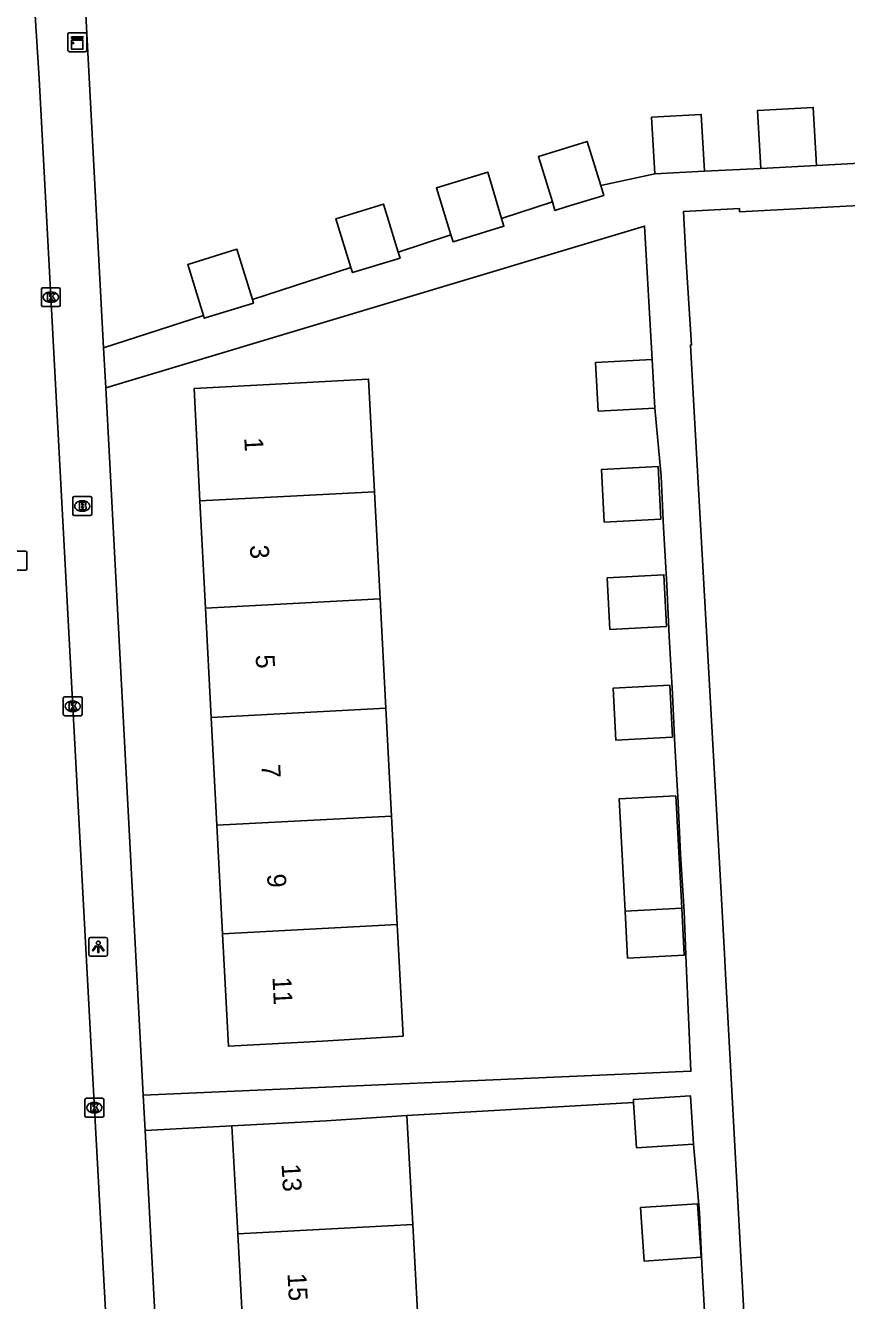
# Model space of a CAD drawing. Extents: x 158087 to 159494, y 382905 to 383981.
# Drawn here: x 158814.4 to 158858, y 383549.5 to 383617.1 of the extents above; entities that cross this region are included whole.
import ezdxf

# ---------------------------------------------------------------- set-up
doc = ezdxf.new("R2010")
doc.units = 0
for name, color, linetype in [('IMGEO_Brandkraan', 7, 'Continuous'), ('IMGEO_Kast', 7, 'Continuous'), ('IMGEO_Kolk', 7, 'Continuous'), ('IMGEO_Lichtpunt', 7, 'Continuous'), ('IMGEO_Pand', 7, 'Continuous'), ('IMGEO_Pand_nummerreeks', 7, 'Continuous'), ('IMGEO_Rijbaan_lokaal_open', 7, 'Continuous'), ('IMGEO_Rioolput', 7, 'Continuous'), ('IMGEO_Voetpad_open', 7, 'Continuous')]:
    doc.layers.add(name, color=color, linetype=linetype)

msp = doc.modelspace()

# ---------------------------------------------------------------- linework, layer by layer
at = {"layer": 'IMGEO_Brandkraan'}
for p, q in [((158816.942, 383591.223), (158816.942, 383592.075)), ((158817.017, 383592.149), (158817.869, 383592.149)), ((158817.43, 383591.929), (158817.455, 383591.929)), ((158817.943, 383592.075), (158817.943, 383591.223)), ((158817.869, 383591.149), (158817.017, 383591.149)), ((158817.453, 383591.369), (158817.428, 383591.369))]:
    msp.add_line(p, q, dxfattribs=at)
for points in [[(158816.942, 383591.223), (158816.942, 383592.075)], [(158817.017, 383592.149), (158817.869, 383592.149)], [(158817.29, 383591.849), (158817.29, 383591.449), (158817.503, 383591.449)], [(158817.521, 383591.849), (158817.29, 383591.849)], [(158817.469, 383591.768), (158817.415, 383591.768), (158817.415, 383591.692)], [(158817.415, 383591.692), (158817.468, 383591.692)], [(158817.477, 383591.616), (158817.415, 383591.616), (158817.415, 383591.535)], [(158817.415, 383591.535), (158817.477, 383591.535)], [(158817.943, 383592.075), (158817.943, 383591.223)], [(158817.869, 383591.149), (158817.017, 383591.149)]]:
    msp.add_lwpolyline(points, dxfattribs=at)
for centre, radius, start, end in [((158817.019, 383592.073), 0.0765, 91.55205, 178.44795), ((158817.019, 383592.073), 0.0765, 91.55205, 178.44795), ((158817.47, 383591.73), 0.0379, 267.82845, 90.93552), ((158817.478, 383591.575), 0.0404, 269.87594, 90.50774), ((158817.525, 383591.704), 0.145, 59.4692, 91.53667), ((158817.55, 383591.751), 0.0922, 285.51372, 58.15012), ((158817.555, 383591.559), 0.105, 301.31148, 78.98903), ((158817.867, 383592.073), 0.0765, 1.55205, 88.44795), ((158817.867, 383592.073), 0.0765, 1.55205, 88.44795), ((158817.019, 383591.225), 0.0765, 181.55205, 268.44795), ((158817.019, 383591.225), 0.0765, 181.55205, 268.44795), ((158817.509, 383591.7), 0.251, 268.66757, 293.53466), ((158817.867, 383591.225), 0.0765, 271.55205, 358.44795), ((158817.867, 383591.225), 0.0765, 271.55205, 358.44795)]:
    msp.add_arc(centre, radius, start, end, dxfattribs=at)
for centre, major_axis, ratio, start_param, end_param in [((158817.429, 383591.649), (-0.387, 0.002), 0.722429, 4.712389, 7.853982), ((158817.454, 383591.649), (-0.39, 0.002), 0.717154, 1.570796, 4.712389)]:
    msp.add_ellipse(centre, major_axis=major_axis, ratio=ratio, start_param=start_param, end_param=end_param, dxfattribs=at)
at = {"layer": 'IMGEO_Kast'}
for p, q in [((158816.68, 383615.815), (158816.68, 383616.656)), ((158816.68, 383616.656), (158816.68, 383615.815)), ((158816.755, 383616.74), (158817.596, 383616.74)), ((158817.596, 383616.74), (158816.755, 383616.74)), ((158817.68, 383616.665), (158817.68, 383615.824)), ((158817.68, 383615.824), (158817.68, 383616.665)), ((158817.605, 383615.74), (158816.764, 383615.74)), ((158816.764, 383615.74), (158817.605, 383615.74))]:
    msp.add_line(p, q, dxfattribs=at)
for points in [[(158816.875, 383616.53), (158817.475, 383616.53), (158817.475, 383616.445), (158816.875, 383616.445), (158816.875, 383616.53)], [(158816.875, 383616.355), (158817.475, 383616.355), (158817.475, 383615.866), (158816.875, 383615.866), (158816.875, 383616.355)]]:
    msp.add_lwpolyline(points, dxfattribs=at)
msp.add_circle((158816.959, 383616.204), 0.0377, dxfattribs=at)
for centre, start, end in [((158816.758, 383616.662), 92.4484, 184.28452), ((158816.758, 383616.662), 92.4484, 184.28452), ((158817.602, 383616.662), 2.4484, 94.28452), ((158817.602, 383616.662), 2.4484, 94.28452), ((158816.758, 383615.818), 182.4484, 274.28452), ((158816.758, 383615.818), 182.4484, 274.28452), ((158817.602, 383615.818), 272.4484, 4.28452), ((158817.602, 383615.818), 272.4484, 4.28452)]:
    msp.add_arc(centre, 0.0779, start, end, dxfattribs=at)
at = {"layer": 'IMGEO_Kolk'}
for p, q in [((158815.279, 383602.3), (158815.279, 383603.152)), ((158815.354, 383603.226), (158816.206, 383603.226)), ((158815.767, 383603.006), (158815.792, 383603.006)), ((158816.28, 383603.152), (158816.28, 383602.3)), ((158815.79, 383602.446), (158815.765, 383602.446)), ((158816.206, 383602.226), (158815.354, 383602.226)), ((158816.436, 383580.603), (158816.436, 383581.455)), ((158816.511, 383581.529), (158817.363, 383581.529)), ((158817.437, 383581.455), (158817.437, 383580.603)), ((158816.947, 383580.749), (158816.922, 383580.749)), ((158816.924, 383581.309), (158816.949, 383581.309)), ((158817.363, 383580.529), (158816.511, 383580.529)), ((158817.584, 383559.317), (158817.584, 383560.169)), ((158817.659, 383560.243), (158818.511, 383560.243)), ((158818.072, 383560.023), (158818.097, 383560.023)), ((158818.585, 383560.169), (158818.585, 383559.317)), ((158818.511, 383559.243), (158817.659, 383559.243)), ((158818.095, 383559.463), (158818.07, 383559.463))]:
    msp.add_line(p, q, dxfattribs=at)
for points in [[(158815.279, 383602.3), (158815.279, 383603.152)], [(158815.354, 383603.226), (158816.206, 383603.226)], [(158816.28, 383603.152), (158816.28, 383602.3)], [(158815.6, 383602.926), (158815.723, 383602.926), (158815.723, 383602.775), (158815.853, 383602.926), (158816.017, 383602.926), (158815.871, 383602.775), (158816.024, 383602.526), (158815.872, 383602.526), (158815.787, 383602.69), (158815.723, 383602.623), (158815.723, 383602.526), (158815.6, 383602.526), (158815.6, 383602.926)], [(158816.206, 383602.226), (158815.354, 383602.226)], [(158816.436, 383580.603), (158816.436, 383581.455)], [(158816.511, 383581.529), (158817.363, 383581.529)], [(158817.437, 383581.455), (158817.437, 383580.603)], [(158816.757, 383581.229), (158816.88, 383581.229), (158816.88, 383581.078), (158817.01, 383581.229), (158817.174, 383581.229), (158817.028, 383581.078), (158817.181, 383580.829), (158817.029, 383580.829), (158816.944, 383580.993), (158816.88, 383580.926), (158816.88, 383580.829), (158816.757, 383580.829), (158816.757, 383581.229)], [(158817.363, 383580.529), (158816.511, 383580.529)], [(158817.584, 383559.317), (158817.584, 383560.169)], [(158817.659, 383560.243), (158818.511, 383560.243)], [(158817.905, 383559.943), (158818.028, 383559.943), (158818.028, 383559.792), (158818.158, 383559.943), (158818.322, 383559.943), (158818.176, 383559.792), (158818.329, 383559.543), (158818.177, 383559.543), (158818.092, 383559.707), (158818.028, 383559.64), (158818.028, 383559.543), (158817.905, 383559.543), (158817.905, 383559.943)], [(158818.585, 383560.169), (158818.585, 383559.317)], [(158818.511, 383559.243), (158817.659, 383559.243)]]:
    msp.add_lwpolyline(points, dxfattribs=at)
for centre, start, end in [((158815.356, 383603.15), 91.55205, 178.44795), ((158815.356, 383603.15), 91.55205, 178.44795), ((158816.204, 383603.15), 1.55205, 88.44795), ((158816.204, 383603.15), 1.55205, 88.44795), ((158815.356, 383602.302), 181.55205, 268.44795), ((158815.356, 383602.302), 181.55205, 268.44795), ((158816.204, 383602.302), 271.55205, 358.44795), ((158816.204, 383602.302), 271.55205, 358.44795), ((158816.513, 383581.453), 91.55205, 178.44795), ((158816.513, 383581.453), 91.55205, 178.44795), ((158817.361, 383581.453), 1.55205, 88.44795), ((158817.361, 383581.453), 1.55205, 88.44795), ((158816.513, 383580.605), 181.55205, 268.44795), ((158816.513, 383580.605), 181.55205, 268.44795), ((158817.361, 383580.605), 271.55205, 358.44795), ((158817.361, 383580.605), 271.55205, 358.44795), ((158817.661, 383560.167), 91.55205, 178.44795), ((158817.661, 383560.167), 91.55205, 178.44795), ((158818.509, 383560.167), 1.55205, 88.44795), ((158818.509, 383560.167), 1.55205, 88.44795), ((158817.661, 383559.319), 181.55205, 268.44795), ((158817.661, 383559.319), 181.55205, 268.44795), ((158818.509, 383559.319), 271.55205, 358.44795), ((158818.509, 383559.319), 271.55205, 358.44795)]:
    msp.add_arc(centre, 0.0765, start, end, dxfattribs=at)
for centre, major_axis, ratio, start_param, end_param in [((158815.766, 383602.726), (-0.387, 0.002), 0.722429, 4.712389, 7.853982), ((158815.791, 383602.726), (-0.39, 0.002), 0.717154, 1.570796, 4.712389), ((158816.923, 383581.029), (-0.387, 0.002), 0.722429, 4.712389, 7.853982), ((158816.948, 383581.029), (-0.39, 0.002), 0.717154, 1.570796, 4.712389), ((158818.071, 383559.743), (-0.387, 0.002), 0.722429, 4.712389, 7.853982), ((158818.096, 383559.743), (-0.39, 0.002), 0.717154, 1.570796, 4.712389)]:
    msp.add_ellipse(centre, major_axis=major_axis, ratio=ratio, start_param=start_param, end_param=end_param, dxfattribs=at)
at = {"layer": 'IMGEO_Lichtpunt'}
for p, q in [((158817.794, 383568.679), (158817.794, 383567.872)), ((158817.794, 383568.679), (158817.794, 383567.872)), ((158818.696, 383568.774), (158817.888, 383568.774)), ((158818.696, 383568.774), (158817.888, 383568.774)), ((158818.79, 383567.872), (158818.79, 383568.679)), ((158818.79, 383567.872), (158818.79, 383568.679)), ((158817.888, 383567.778), (158818.696, 383567.778)), ((158817.888, 383567.778), (158818.696, 383567.778))]:
    msp.add_line(p, q, dxfattribs=at)
for points in [[(158818.168, 383568.343), (158818.207, 383568.315), (158818.019, 383568.053), (158817.981, 383568.08), (158818.168, 383568.343)], [(158818.27, 383568.295), (158818.317, 383568.295), (158818.317, 383567.973), (158818.27, 383567.973), (158818.27, 383568.295)], [(158818.38, 383568.315), (158818.418, 383568.342), (158818.605, 383568.08), (158818.566, 383568.052), (158818.38, 383568.315)]]:
    msp.add_lwpolyline(points, dxfattribs=at)
msp.add_circle((158818.293, 383568.477), 0.0994, dxfattribs=at)
for centre, start, end in [((158817.888, 383568.679), 90, 180), ((158817.888, 383568.679), 90, 180), ((158818.696, 383568.679), 0, 90), ((158818.696, 383568.679), 0, 90), ((158817.888, 383567.872), 180, 270), ((158817.888, 383567.872), 180, 270), ((158818.696, 383567.872), 270, 0), ((158818.696, 383567.872), 270, 360)]:
    msp.add_arc(centre, 0.0946, start, end, dxfattribs=at)
at = {"layer": 'IMGEO_Pand'}
for points in [[(158856.37, 383609.709), (158856.2, 383612.782), (158853.246, 383612.618), (158853.416, 383609.545)], [(158847.8, 383609.262), (158847.634, 383612.264), (158850.267, 383612.41), (158850.433, 383609.408)], [(158842.37, 383607.774), (158841.629, 383610.182), (158842.277, 383610.381), (158844.22, 383610.979), (158844.94, 383608.638)], [(158836.99, 383606.024), (158836.223, 383608.519), (158838.944, 383609.35), (158839.68, 383606.899)], [(158850.433, 383609.408), (158847.8, 383609.262)], [(158853.416, 383609.545), (158856.37, 383609.709)], [(158844.94, 383608.638), (158845.099, 383608.121), (158843.157, 383607.523), (158842.508, 383607.324), (158842.37, 383607.774)], [(158831.691, 383604.301), (158830.897, 383606.88), (158833.418, 383607.656), (158834.199, 383605.116)], [(158839.68, 383606.899), (158839.802, 383606.492), (158837.102, 383605.661), (158836.99, 383606.024)], [(158826.464, 383602.6), (158825.644, 383605.264), (158823.033, 383604.461), (158823.865, 383601.755)], [(158834.199, 383605.116), (158834.297, 383604.799), (158831.776, 383604.023), (158831.691, 383604.301)], [(158823.865, 383601.755), (158823.912, 383601.604), (158826.523, 383602.407), (158826.464, 383602.6)], [(158847.807, 383596.842), (158844.801, 383596.68), (158844.662, 383599.256), (158847.668, 383599.418)], [(158847.668, 383599.418), (158847.807, 383596.842)], [(158823.683, 383591.918), (158823.372, 383597.877), (158828.366, 383598.138), (158832.623, 383598.382), (158832.937, 383592.403)], [(158848.123, 383590.954), (158845.117, 383590.793), (158844.967, 383593.58), (158847.973, 383593.742), (158848.123, 383590.954)], [(158823.683, 383591.918), (158832.937, 383592.403)], [(158832.937, 383592.403), (158833.236, 383586.722)], [(158823.98, 383586.238), (158823.683, 383591.918)], [(158848.429, 383585.267), (158845.423, 383585.105), (158845.276, 383587.839), (158848.282, 383588), (158848.429, 383585.267)], [(158823.98, 383586.238), (158833.236, 383586.722)], [(158824.284, 383580.438), (158823.98, 383586.238)], [(158833.236, 383586.722), (158833.542, 383580.922)], [(158848.745, 383579.387), (158845.738, 383579.226), (158845.59, 383581.984), (158848.596, 383582.145), (158848.745, 383579.387)], [(158833.542, 383580.922), (158824.284, 383580.438)], [(158833.542, 383580.922), (158833.843, 383575.204)], [(158824.583, 383574.719), (158824.284, 383580.438)], [(158846.225, 383570.17), (158845.905, 383576.118), (158848.912, 383576.28), (158849.231, 383570.331)], [(158824.583, 383574.719), (158833.843, 383575.204)], [(158824.883, 383568.967), (158824.583, 383574.719)], [(158833.843, 383575.204), (158834.146, 383569.451)], [(158849.231, 383570.331), (158849.365, 383567.835), (158846.359, 383567.674), (158846.225, 383570.17)], [(158846.225, 383570.17), (158849.231, 383570.331)], [(158834.146, 383569.451), (158834.457, 383563.542), (158830.189, 383563.263), (158825.195, 383563.002), (158824.883, 383568.967)], [(158824.883, 383568.967), (158834.146, 383569.451)], [(158849.862, 383557.813), (158849.694, 383560.373), (158846.67, 383560.175), (158846.68, 383560.027)], [(158846.68, 383560.027), (158846.838, 383557.615), (158849.862, 383557.813)], [(158825.377, 383558.776), (158830.37, 383559.046), (158834.653, 383559.327)], [(158834.968, 383553.554), (158834.653, 383559.327)], [(158825.377, 383558.776), (158825.687, 383553.051)], [(158850.256, 383551.81), (158850.07, 383554.644), (158847.046, 383554.446), (158847.232, 383551.611), (158850.256, 383551.81)], [(158825.687, 383553.051), (158834.968, 383553.554)], [(158825.687, 383553.051), (158826.01, 383547.102)], [(158835.294, 383547.605), (158834.968, 383553.554)]]:
    msp.add_lwpolyline(points, dxfattribs=at)
at = {"layer": 'IMGEO_Rijbaan_lokaal_open'}
msp.add_lwpolyline([(158814.737, 383620.913), (158814.762, 383620.472), (158815.166, 383614.313), (158816.302, 383592.823), (158817.928, 383562.605), (158819.306, 383537.338), (158819.957, 383524.851)], dxfattribs=at)
at = {"layer": 'IMGEO_Rioolput'}
for p, q in [((158813.582, 383589.251), (158814.434, 383589.251)), ((158814.508, 383589.177), (158814.508, 383588.325)), ((158814.434, 383588.251), (158813.582, 383588.251))]:
    msp.add_line(p, q, dxfattribs=at)
for points in [[(158813.582, 383589.251), (158814.434, 383589.251)], [(158814.508, 383589.177), (158814.508, 383588.325)], [(158814.434, 383588.251), (158813.582, 383588.251)]]:
    msp.add_lwpolyline(points, dxfattribs=at)
for centre, start, end in [((158814.432, 383589.175), 1.55205, 88.44795), ((158814.432, 383589.175), 1.55205, 88.44795), ((158814.432, 383588.327), 271.55205, 358.44795), ((158814.432, 383588.327), 271.55205, 358.44795)]:
    msp.add_arc(centre, 0.0765, start, end, dxfattribs=at)
at = {"layer": 'IMGEO_Voetpad_open'}
for points in [[(158818.577, 383600.035), (158817.322, 383623.724)], [(158856.37, 383609.709), (158859.325, 383609.872)], [(158844.94, 383608.638), (158847.8, 383609.262)], [(158850.433, 383609.408), (158853.416, 383609.545)], [(158878.256, 383608.628), (158852.301, 383607.25), (158852.292, 383607.426), (158849.32, 383607.266), (158849.464, 383604.591), (158849.742, 383600.182), (158849.69, 383600.179), (158849.846, 383597.28), (158851.298, 383571.455), (158851.49, 383567.898), (158851.547, 383566.845), (158853.133, 383537.496), (158853.243, 383535.457), (158856.977, 383466.312), (158857.327, 383459.847), (158857.453, 383457.659), (158857.603, 383454.891), (158857.721, 383452.675), (158857.871, 383449.907), (158857.978, 383447.898)], [(158839.68, 383606.899), (158842.37, 383607.774)], [(158847.668, 383599.418), (158847.258, 383606.492), (158818.689, 383597.92)], [(158834.199, 383605.116), (158836.99, 383606.024)], [(158826.464, 383602.6), (158831.691, 383604.301)], [(158818.577, 383600.035), (158823.865, 383601.755)], [(158818.689, 383597.92), (158818.577, 383600.035)], [(158820.677, 383560.414), (158818.689, 383597.92)], [(158820.677, 383560.414), (158849.719, 383561.673), (158849.47, 383567.413), (158849.351, 383570.149), (158849.166, 383573.185), (158849.047, 383575.92), (158848.863, 383578.958), (158848.744, 383581.693), (158848.558, 383584.731), (158848.439, 383587.466), (158848.255, 383590.503), (158848.136, 383593.238), (158847.807, 383596.842)], [(158820.777, 383558.532), (158820.677, 383560.414)], [(158834.653, 383559.327), (158846.68, 383560.027)], [(158820.777, 383558.532), (158825.377, 383558.776)], [(158824.268, 383492.658), (158823.879, 383500), (158820.777, 383558.532)], [(158849.862, 383557.813), (158850.176, 383554.178), (158850.295, 383551.442), (158850.444, 383548.943)]]:
    msp.add_lwpolyline(points, dxfattribs=at)

# ---------------------------------------------------------------- texts
at = {"layer": 'IMGEO_Pand_nummerreeks'}
for s, rotation, p in [('1', 272.99226, (158826.032, 383595.263)), ('3', 272.99226, (158826.33, 383589.565)), ('5', 272.99226, (158826.634, 383583.752)), ('7', 272.99226, (158826.937, 383577.94)), ('9', 272.99226, (158827.241, 383572.127)), ('11', 272.99226, (158827.527, 383566.661)), ('13', 273.102, (158828.011, 383556.748)), ('15', 273.102, (158828.325, 383550.951))]:
    msp.add_text(s, height=1, rotation=rotation, dxfattribs=at).set_placement(p)

doc.saveas('drawing.dxf')
